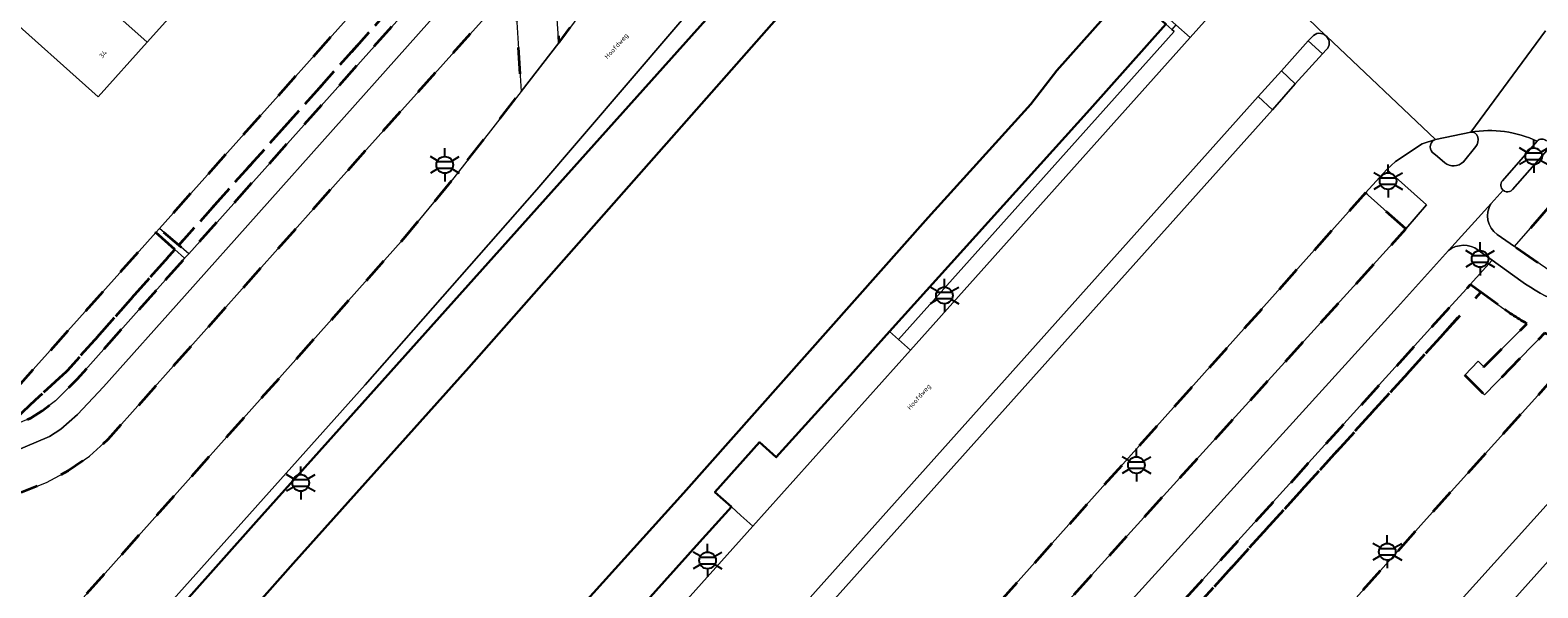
# Model space of a CAD drawing. Extents: x 105780 to 185197, y 477999 to 525027.
# Tile 313 of 562: x 107018 to 107133, y 479310 to 479352. Entities that reach past the tile are written whole.
import ezdxf
from ezdxf.enums import TextEntityAlignment as Align

# ---------------------------------------------------------------- set-up
doc = ezdxf.new("R2010")
doc.units = 0
doc.linetypes.add('XX-HIDDEN', pattern=[4, 2, -2])
for name, color, linetype, lineweight in [('B-GV-GR-MATERIAALGRENS-G', 252, 'XX-HIDDEN', 35), ('B-RO-IE-MEUBILAIR_WEGMEUBILAIR-S', 252, 'Continuous', 25), ('B-WE-GW-WATERGANG_SLOOT_INSTEEK-G', 252, 'Continuous', 30), ('B-XX-KG-KADASTRAAL_BEBOUWING-G', 252, 'Continuous', 20), ('B1-WE-OG-BEBOUWING-T18', 7, 'Continuous', 18), ('B1-WE-OG-TERREIN_ERF-GV', 252, 'Continuous', 18), ('B1-WE-OG-TOPOGRAFIE-T18', 10, 'Continuous', 18), ('B1-WE-OG-WEG-GV', 7, 'Continuous', 18), ('B1-WE-VH-VERHARDING_ASFALT-GV', 252, 'Continuous', 18), ('B1-WE-VH-VERHARDING_BETONSTRAATSTEEN-GV', 252, 'Continuous', 18), ('B1-WE-VH-VERHARDING_TEGEL-GV', 252, 'Continuous', 18)]:
    doc.layers.add(name, color=color, linetype=linetype, lineweight=lineweight)
doc.styles.add('NLCS-ISO', font='NLCS-ISO.ttf')
doc.styles.add('NLCS-ISO-M200-T18', font='NLCS-ISO.ttf', dxfattribs={"height": 0.36})

# ---------------------------------------------------------------- blocks, each defined once
blk = doc.blocks.new('B-SIE-WEG_LICHTMAST-SO')
at = {"ltscale": 0.1}
for p, q in [((0, 1.27), (0, 2.53)), ((-1.1, 0.63), (-2.19, 1.27)), ((1.1, 0.63), (2.19, 1.27)), ((-1.1, -0.63), (-2.19, -1.27)), ((0, -1.27), (0, -2.53)), ((1.1, -0.63), (2.19, -1.27))]:
    blk.add_line(p, q, dxfattribs=at)
at = {"flags": 128}
for points in [[(-1.16, 0.5), (1.16, 0.5)], [(-1.16, -0.5), (1.16, -0.5)]]:
    blk.add_lwpolyline(points, dxfattribs=at)
at = {"ltscale": 0.1}
blk.add_circle((0, 0), 1.27, dxfattribs=at)
at = {"style": 'NLCS-ISO'}
blk.add_attdef('TYPE', text='', height=1.8, dxfattribs=at).set_placement((0, 2.53), align=Align.BOTTOM_CENTER)

msp = doc.modelspace()

# ---------------------------------------------------------------- linework, layer by layer
at = {"layer": 'B-GV-GR-MATERIAALGRENS-G', "flags": 128}
for points in [[(107067.709, 479378.406), (107071.66, 479384.713), (107073.565, 479386.871), (107072.285, 479387.977), (107062.859, 479376.28), (107060.306, 479373.112), (107054.715, 479366.692), (107049.428, 479360.86), (107028.032, 479336.943), (107029.511, 479335.672)], [(107072.392, 479384.031), (107071.66, 479384.713), (107067.709, 479378.406), (107029.511, 479335.672), (107030.269, 479335.02), (107068.455, 479377.74), (107068.959, 479378.547), (107069.422, 479379.489)], [(107075.459, 479372.915), (107074.944, 479373.493), (107074.494, 479374.288), (107074.251, 479375.231), (107074.218, 479376.083), (107074.465, 479376.883), (107066.117, 479367.818), (107063.534, 479364.939), (107057.961, 479358.727), (107058.499, 479351.095), (107058.813, 479351.499), (107063.844, 479358.36)], [(107054.417, 479354.777), (107043.147, 479342.216), (107024.1, 479320.845), (107022.717, 479319.587), (107021.084, 479318.453), (107019.417, 479317.583), (107017.563, 479316.851), (107015.824, 479316.519), (107016.759, 479308.497), (107017.359, 479303.342), (107046.682, 479336.179), (107050.502, 479340.815), (107055.627, 479347.404), (107055.112, 479355.552)], [(107123.092, 479336.908), (107120.45, 479339.272), (107120.021, 479339.656), (107073.305, 479287.438), (107048.934, 479263.267), (107045.999, 479260.249), (107046.208, 479260.032), (107042.105, 479252.548), (107044.264, 479250.401), (107075.657, 479284.659)], [(107029.213, 479335.336), (107027.754, 479336.631), (107025.019, 479333.574), (107023.482, 479331.855), (107016.18, 479323.693), (107015.321, 479322.66), (107016.224, 479321.632), (107018.575, 479323.883), (107021.022, 479326.116)], [(107028.508, 479333.037), (107029.96, 479334.672), (107029.213, 479335.336), (107021.022, 479326.116), (107018.575, 479323.883), (107016.224, 479321.632), (107018.256, 479322.509), (107019.102, 479323.033), (107020.104, 479323.815), (107021.77, 479325.452)], [(107125.728, 479328.665), (107128.818, 479332.082), (107127.998, 479332.666), (107127.99, 479332.657), (107124.987, 479329.336), (107080.683, 479280.458), (107037.63, 479233.487), (107036.792, 479229.945), (107043.605, 479224.351), (107044.272, 479225.095), (107037.909, 479230.322), (107038.543, 479233.002), (107081.421, 479279.783)]]:
    msp.add_lwpolyline(points, close=True, dxfattribs=at)
for points in [[(107138.585, 479339.61), (107139.044, 479340.203), (107136.87, 479341.886), (107132.948, 479337.376), (107131.387, 479335.581), (107134.146, 479333.669), (107134.43, 479333.506), (107134.718, 479333.351)], [(107130.113, 479331.161), (107128.818, 479332.082), (107125.728, 479328.665), (107081.421, 479279.783), (107038.543, 479233.002), (107037.909, 479230.322), (107044.272, 479225.095), (107051.936, 479233.645), (107051.081, 479234.547), (107064.585, 479249.47), (107065.445, 479248.713), (107073.835, 479258.081), (107072.936, 479258.841), (107076.839, 479263.113), (107077.703, 479262.387), (107091.493, 479277.783), (107106.543, 479294.443)], [(107134.872, 479328.503), (107133.673, 479328.97), (107129.083, 479324.257), (107127.581, 479325.763), (107128.613, 479326.816), (107129.032, 479326.394), (107132.333, 479329.688)], [(107106.543, 479294.443), (107124.448, 479314.557), (107133.401, 479324.473), (107136.13, 479327.544), (107136.528, 479328.024)]]:
    msp.add_lwpolyline(points, dxfattribs=at)
msp.add_lwpolyline([(107132.333, 479329.688, -0.0392461), (107130.113, 479331.161)], format="xyb", dxfattribs=at)
at = {"layer": 'B-WE-GW-WATERGANG_SLOOT_INSTEEK-G', "flags": 128}
for points in [[(107012.003, 479254.452), (107032.675, 479277.69), (107037.111, 479282.5), (107043.264, 479289.291), (107052.139, 479299.194), (107068.013, 479316.765), (107086.669, 479337.782), (107094.485, 479346.432), (107096.489, 479348.982), (107101.906, 479355.114), (107127.201, 479383.537), (107113.476, 479395.775), (107088.102, 479367.456), (107081.593, 479360.296), (107051.636, 479326.338), (107038.227, 479311.387), (107025.348, 479296.852), (107009.785, 479279.696)], [(107009.785, 479279.696), (107025.348, 479296.852), (107038.227, 479311.387), (107051.636, 479326.338), (107081.593, 479360.296), (107088.102, 479367.456), (107087.093, 479368.358), (107086.534, 479368.858), (107084.79, 479370.418), (107077.804, 479361.918), (107035.403, 479314.575), (107008.687, 479284.573)], [(107004.873, 479240.728), (107028.641, 479268.376), (107034.237, 479274.503), (107053.007, 479294.944), (107069.237, 479313.024), (107071.664, 479315.715), (107070.396, 479316.85), (107073.798, 479320.65), (107075.08, 479319.502), (107080.722, 479325.73), (107083.722, 479329.083), (107099.007, 479346.03), (107104.796, 479352.529), (107103.527, 479353.664), (107101.906, 479355.114), (107096.489, 479348.982), (107094.485, 479346.432), (107086.669, 479337.782), (107068.013, 479316.765), (107052.139, 479299.194), (107043.264, 479289.291), (107037.111, 479282.5), (107032.675, 479277.69), (107012.003, 479254.452)]]:
    msp.add_lwpolyline(points, dxfattribs=at)
at = {"layer": 'B-XX-KG-KADASTRAAL_BEBOUWING-G', "flags": 128}
for points in [[(107022.003, 479363.078), (107018.344, 479358.995), (107027.109, 479351.148), (107030.589, 479355.032), (107030.764, 479355.227)], [(107018.344, 479358.995), (107014.674, 479354.898), (107015.919, 479353.658), (107023.374, 479346.979), (107027.109, 479351.148)]]:
    msp.add_lwpolyline(points, close=True, dxfattribs=at)
at = {"layer": 'B1-WE-OG-TERREIN_ERF-GV', "flags": 128}
for points in [[(107016.18, 479323.693), (107023.482, 479331.855), (107025.019, 479333.574), (107027.754, 479336.631), (107028.032, 479336.943), (107049.428, 479360.86)], [(107030.589, 479355.032), (107027.109, 479351.148), (107023.374, 479346.979), (107015.919, 479353.658)]]:
    msp.add_lwpolyline(points, dxfattribs=at)
msp.add_lwpolyline([(107030.269, 479335.02), (107029.511, 479335.672), (107028.032, 479336.943), (107027.754, 479336.631), (107029.213, 479335.336), (107029.96, 479334.672)], close=True, dxfattribs=at)
at = {"layer": 'B1-WE-OG-WEG-GV', "flags": 128}
for points in [[(107084.79, 479370.418), (107085.089, 479370.758), (107083.686, 479371.958), (107079.045, 479366.278), (107076.08, 479362.578), (107075.047, 479361.289), (107070.762, 479356.218), (107056.809, 479339.907), (107043.734, 479325.014), (107000, 479276.166), (106981.23, 479255.353), (106976.859, 479250.507), (106921.265, 479188.169), (106915.038, 479181.217), (106915.46, 479180.837), (106922.096, 479188.199), (106946.073, 479215.052), (106950.549, 479220.066), (107008.687, 479284.573), (107035.403, 479314.575), (107077.804, 479361.918)], [(107105.239, 479352.133), (107104.796, 479352.529), (107099.007, 479346.03), (107083.722, 479329.083), (107084.397, 479328.479), (107105.433, 479351.96)]]:
    msp.add_lwpolyline(points, close=True, dxfattribs=at)
msp.add_lwpolyline([(107018.085, 479252.735), (107024.096, 479259.578), (107030.689, 479266.651), (107073.301, 479314.249), (107072.385, 479315.069), (107071.664, 479315.715), (107069.237, 479313.024), (107053.007, 479294.944), (107034.237, 479274.503), (107028.641, 479268.376), (107004.873, 479240.728)], dxfattribs=at)
at = {"layer": 'B1-WE-VH-VERHARDING_ASFALT-GV', "flags": 128}
for points in [[(107123.824, 479376.256), (107111.487, 479362.523), (107111.762, 479362.011), (107112.212, 479360.411), (107112.211, 479359.723), (107112.107, 479358.751), (107111.811, 479357.788), (107111.451, 479357.012), (107116.997, 479351.65), (107117.019, 479351.63), (107117.041, 479351.608), (107125.345, 479343.727), (107128.042, 479344.289), (107133.743, 479352.009)], [(107017.563, 479316.851), (107019.417, 479317.583), (107021.084, 479318.453), (107022.717, 479319.587), (107024.1, 479320.845), (107043.147, 479342.216), (107054.417, 479354.777), (107055.112, 479355.552), (107055.627, 479347.404), (107058.499, 479351.095), (107057.961, 479358.727), (107063.534, 479364.939), (107061.329, 479366.953), (107052.622, 479357.236), (107029.962, 479331.796), (107023.785, 479324.861), (107021.8, 479322.757), (107020.513, 479321.655), (107019.665, 479321.08), (107016.957, 479319.948)], [(107063.844, 479358.36), (107058.813, 479351.499), (107058.499, 479351.095), (107055.627, 479347.404), (107050.502, 479340.815), (107046.682, 479336.179), (107017.359, 479303.342)], [(107116.997, 479351.65), (107111.451, 479357.012), (107110.342, 479355.734), (107108.031, 479353.608), (107108.093, 479353.439), (107108.068, 479353.208), (107107.959, 479352.996), (107106.657, 479351.507), (107085.309, 479327.662), (107073.301, 479314.249), (107030.689, 479266.651), (107024.096, 479259.578), (107018.085, 479252.735), (107002.443, 479235.206), (107012.674, 479225.925), (107019.014, 479232.906), (107045.999, 479260.249), (107048.934, 479263.267)], [(107000, 479276.166), (107043.734, 479325.014), (107056.809, 479339.907), (107070.762, 479356.218)], [(107133.743, 479352.009), (107128.042, 479344.289)], [(107037.019, 479263.354), (107111.836, 479347.009), (107113.599, 479348.969), (107115.639, 479351.251), (107115.943, 479351.565)], [(107117.045, 479350.585), (107116.737, 479350.272), (107114.663, 479347.986), (107112.93, 479346.001), (107074.302, 479302.846), (107038.089, 479262.326)], [(107048.934, 479263.267), (107073.305, 479287.438), (107120.021, 479339.656), (107121.633, 479341.457), (107122.304, 479342.043), (107124.327, 479343.394), (107125.345, 479343.727), (107117.041, 479351.608)], [(107125.345, 479343.727), (107124.327, 479343.394), (107122.304, 479342.043), (107121.633, 479341.457), (107122.083, 479341.055), (107124.668, 479338.74), (107123.092, 479336.908), (107075.657, 479284.659), (107044.264, 479250.401), (107043.979, 479250.09), (107037.173, 479242.685), (107031.944, 479236.982), (107030.473, 479236.038), (107013.533, 479225.172), (107016.52, 479222.469)], [(107126.058, 479341.965), (107125.51, 479342.448), (107125.101, 479342.764)], [(107128.437, 479343.191), (107127.482, 479342.019)], [(107130.459, 479340.576), (107133.114, 479343.602)], [(107078.239, 479282.252), (107122.446, 479330.958), (107126.355, 479335.271), (107129.596, 479338.847), (107130.521, 479339.868)], [(107124.009, 479304.966), (107140.067, 479322.785), (107140.627, 479323.41), (107136.13, 479327.544), (107133.401, 479324.473), (107124.448, 479314.557), (107106.543, 479294.443)]]:
    msp.add_lwpolyline(points, dxfattribs=at)
at = {"layer": 'B1-WE-VH-VERHARDING_ASFALT-GV'}
for points in [[(107115.943, 479351.565, -0.4222097), (107116.997, 479351.65)], [(107117.041, 479351.608, -0.4022643), (107117.045, 479350.585)], [(107125.101, 479342.764, -0.5173368), (107125.345, 479343.727)], [(107133.114, 479343.602, 0.1517356), (107128.042, 479344.289)], [(107128.042, 479344.289, -0.1517356), (107133.114, 479343.602)], [(107128.042, 479344.289, -0.3949238), (107128.591, 479343.915)], [(107128.591, 479343.915, -0.2183424), (107128.437, 479343.191)], [(107133.114, 479343.602, -0.443004), (107133.816, 479343.621)], [(107127.482, 479342.019, -0.3763958), (107126.058, 479341.965)], [(107130.521, 479339.868, -0.4236956), (107130.459, 479340.576)]]:
    msp.add_lwpolyline(points, format="xyb", dxfattribs=at)
at = {"layer": 'B1-WE-VH-VERHARDING_BETONSTRAATSTEEN-GV'}
for points in [[(107116.997, 479351.65, 0.4222097), (107115.943, 479351.565)], [(107117.045, 479350.585, 0.4022643), (107117.041, 479351.608)], [(107125.345, 479343.727, 0.5173368), (107125.101, 479342.764)], [(107128.591, 479343.915, 0.3949238), (107128.042, 479344.289)], [(107128.437, 479343.191, 0.2183424), (107128.591, 479343.915)], [(107133.816, 479343.621, 0.443004), (107133.114, 479343.602)], [(107126.058, 479341.965, 0.3763958), (107127.482, 479342.019)], [(107130.459, 479340.576, 0.4236956), (107130.521, 479339.868)], [(107130.521, 479339.868, 0.2654952), (107131.003, 479339.762)], [(107131.003, 479339.762, 0.1421225), (107131.228, 479339.91)]]:
    msp.add_lwpolyline(points, format="xyb", dxfattribs=at)
at = {"layer": 'B1-WE-VH-VERHARDING_BETONSTRAATSTEEN-GV', "flags": 128}
for points in [[(107115.943, 479351.565), (107115.639, 479351.251), (107116.737, 479350.272), (107117.045, 479350.585)], [(107117.041, 479351.608), (107117.019, 479351.63), (107116.997, 479351.65)], [(107112.93, 479346.001), (107111.836, 479347.009), (107037.019, 479263.354)], [(107038.089, 479262.326), (107074.302, 479302.846), (107112.93, 479346.001)], [(107128.042, 479344.289), (107125.345, 479343.727)], [(107125.101, 479342.764), (107125.51, 479342.448), (107126.058, 479341.965)], [(107127.482, 479342.019), (107128.437, 479343.191)], [(107133.114, 479343.602), (107130.459, 479340.576)], [(107131.228, 479339.91), (107133.884, 479342.928)]]:
    msp.add_lwpolyline(points, dxfattribs=at)
msp.add_lwpolyline([(107141.45, 479319.933), (107129.11, 479306.18), (107133.209, 479302.533), (107145.551, 479316.322)], close=True, dxfattribs=at)
at = {"layer": 'B1-WE-VH-VERHARDING_TEGEL-GV', "flags": 128}
for points in [[(107068.455, 479377.74), (107030.269, 479335.02), (107029.96, 479334.672), (107028.508, 479333.037), (107021.77, 479325.452), (107020.104, 479323.815), (107019.102, 479323.033), (107018.256, 479322.509), (107016.224, 479321.632)], [(107016.957, 479319.948), (107019.665, 479321.08), (107020.513, 479321.655), (107021.8, 479322.757), (107023.785, 479324.861), (107029.962, 479331.796), (107052.622, 479357.236)], [(107133.884, 479342.928), (107131.228, 479339.91)], [(107130.061, 479336.499), (107131.387, 479335.581), (107132.948, 479337.376), (107136.87, 479341.886)], [(107130.521, 479339.868), (107129.596, 479338.847)], [(107129.596, 479338.847), (107126.355, 479335.271)], [(107134.718, 479333.351), (107134.43, 479333.506), (107134.146, 479333.669), (107131.387, 479335.581), (107130.061, 479336.499)], [(107126.355, 479335.271), (107122.446, 479330.958), (107078.239, 479282.252), (107035.484, 479235.648), (107032.99, 479224.978), (107024.39, 479215.348), (107026.241, 479213.673), (107037.441, 479226.134), (107040.353, 479223.719), (107041.894, 479222.442), (107043.605, 479224.351), (107036.792, 479229.945), (107037.63, 479233.487), (107080.683, 479280.458), (107124.987, 479329.336)], [(107124.987, 479329.336), (107127.99, 479332.657), (107127.998, 479332.666), (107129.672, 479334.543), (107128.612, 479335.305)], [(107131.872, 479332.963), (107129.672, 479334.543), (107127.998, 479332.666), (107128.818, 479332.082), (107130.113, 479331.161)], [(107128.612, 479335.305), (107129.672, 479334.543), (107131.872, 479332.963)], [(107132.333, 479329.688), (107129.032, 479326.394), (107128.613, 479326.816), (107127.581, 479325.763), (107129.083, 479324.257), (107133.673, 479328.97), (107134.872, 479328.503)]]:
    msp.add_lwpolyline(points, dxfattribs=at)
for points in [[(107105.504, 479355.863), (107103.831, 479354.001), (107105.542, 479352.471), (107106.657, 479351.507), (107107.959, 479352.996), (107108.068, 479353.208), (107108.093, 479353.439), (107108.031, 479353.608)], [(107106.657, 479351.507), (107105.542, 479352.471), (107105.239, 479352.133), (107105.433, 479351.96), (107084.397, 479328.479), (107085.309, 479327.662)], [(107116.737, 479350.272), (107115.639, 479351.251), (107113.599, 479348.969), (107114.663, 479347.986)], [(107114.663, 479347.986), (107113.599, 479348.969), (107111.836, 479347.009), (107112.93, 479346.001)], [(107121.633, 479341.457), (107120.021, 479339.656), (107120.45, 479339.272), (107123.092, 479336.908), (107124.668, 479338.74), (107122.083, 479341.055)], [(107085.309, 479327.662), (107084.397, 479328.479), (107083.722, 479329.083), (107080.722, 479325.73), (107075.08, 479319.502), (107073.798, 479320.65), (107070.396, 479316.85), (107071.664, 479315.715), (107072.385, 479315.069), (107073.301, 479314.249)], [(107141.45, 479319.933), (107142.729, 479321.35), (107140.627, 479323.41), (107140.067, 479322.785), (107124.009, 479304.966), (107125.119, 479304.408), (107126.448, 479303.222), (107126.452, 479303.218), (107129.11, 479306.18)]]:
    msp.add_lwpolyline(points, close=True, dxfattribs=at)
at = {"layer": 'B1-WE-VH-VERHARDING_TEGEL-GV'}
for points in [[(107131.003, 479339.762, -0.2654952), (107130.521, 479339.868)], [(107131.228, 479339.91, -0.1421225), (107131.003, 479339.762)], [(107129.596, 479338.847, 0.4092588), (107130.061, 479336.499)], [(107130.061, 479336.499, -0.4092588), (107129.596, 479338.847)], [(107128.612, 479335.305, 0.3322975), (107126.355, 479335.271)], [(107126.355, 479335.271, -0.3322975), (107128.612, 479335.305)], [(107138.258, 479330.33, -0.1191798), (107131.872, 479332.963)], [(107131.872, 479332.963, 0.1191798), (107138.258, 479330.33)], [(107130.113, 479331.161, 0.0392461), (107132.333, 479329.688)]]:
    msp.add_lwpolyline(points, format="xyb", dxfattribs=at)

# ---------------------------------------------------------------- block references
at = {"layer": 'B-RO-IE-MEUBILAIR_WEGMEUBILAIR-S', "xscale": 0.5, "yscale": 0.5, "zscale": 0.5}
for p in [(107132.849, 479342.456), (107049.801, 479341.799), (107121.738, 479340.567), (107128.753, 479334.631), (107087.901, 479331.847), (107102.546, 479318.907), (107038.816, 479317.543), (107069.841, 479311.636), (107121.682, 479312.3)]:
    msp.add_blockref('B-SIE-WEG_LICHTMAST-SO', p, dxfattribs=at)

# ---------------------------------------------------------------- texts
at = {"layer": 'B1-WE-OG-BEBOUWING-T18', "style": 'NLCS-ISO-M200-T18'}
msp.add_text('34', height=0.36, rotation=48.2, dxfattribs=at).set_placement((107023.741, 479350.235), align=Align.MIDDLE)
at = {"layer": 'B1-WE-OG-TOPOGRAFIE-T18', "style": 'NLCS-ISO-M200-T18'}
for rotation, p in [(48.4, (107062.925, 479350.824)), (48.7, (107085.998, 479324.078))]:
    msp.add_text('Hoofdweg', height=0.36, rotation=rotation, dxfattribs=at).set_placement(p, align=Align.MIDDLE)

doc.saveas('drawing.dxf')
